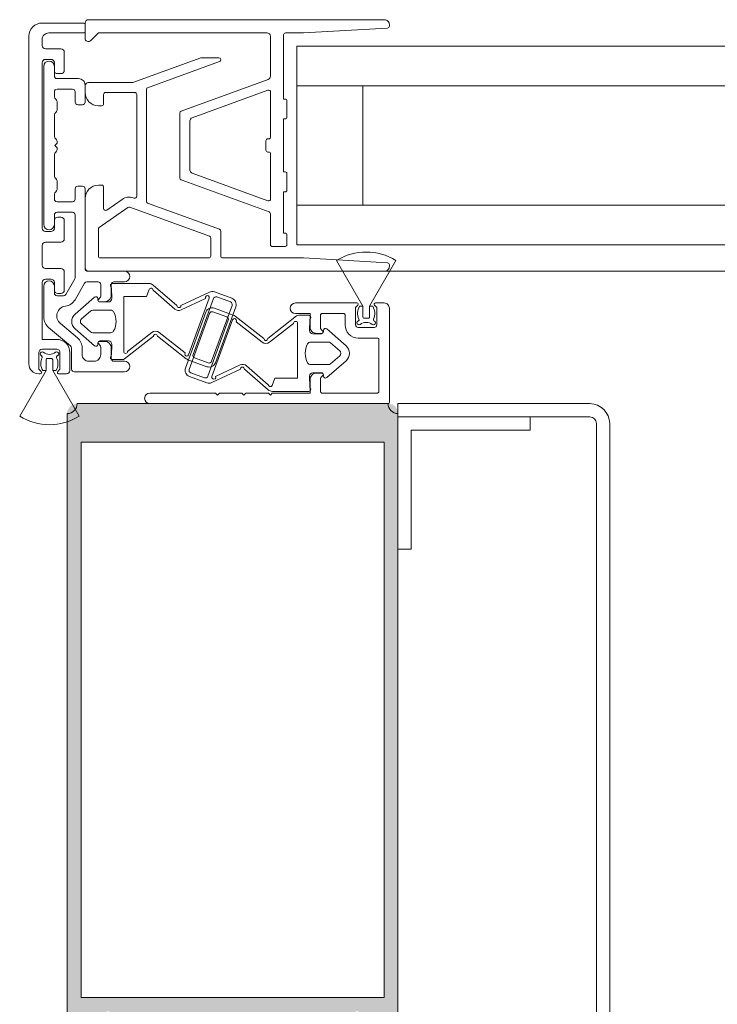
# Model space of a CAD drawing. Header units: metres. Extents: x -3.6 to 84.5, y -11 to 16.8.
# Tile 417 of 656: x 56.739 to 56.844, y -0.12 to 0.029. Entities that reach past the tile are written whole.
import ezdxf

# ---------------------------------------------------------------- set-up
doc = ezdxf.new("R2010")
doc.units = ezdxf.units.M
doc.header["$MEASUREMENT"] = 0
doc.linetypes.add('MITTE', pattern=[0.0508, 0.03175, -0.00635, 0.00635, -0.00635])
doc.layers.add('301 - Elemente.Linie', color=7, linetype='Continuous')
doc.layers.add('302 - Elemente.Schraffur', color=7, linetype='Continuous')

msp = doc.modelspace()

# ---------------------------------------------------------------- hatches: boundary and pattern name
at = {"layer": '302 - Elemente.Schraffur', "linetype": 'Continuous', "lineweight": 5}
h = msp.add_hatch(color=7, dxfattribs=at)
h.paths.add_polyline_path([(56.74599, -0.0305), (56.74599, -0.134), (56.74789, -0.134), (56.74869, -0.1332), (56.74869, -0.1326), (56.74749, -0.1326), (56.74749, -0.1299), (56.75194, -0.1299), (56.75194, -0.12988), (56.75195, -0.12986), (56.75196, -0.12984), (56.75197, -0.12982), (56.75198, -0.1298), (56.752, -0.12979), (56.75201, -0.12977), (56.75203, -0.12976), (56.75205, -0.12974), (56.75206, -0.12973), (56.75208, -0.12972), (56.7521, -0.12971), (56.75212, -0.12971), (56.75215, -0.1297), (56.75217, -0.1297), (56.75219, -0.1297), (56.75221, -0.1297), (56.75223, -0.1297), (56.75225, -0.12971), (56.75227, -0.12971), (56.75229, -0.12972), (56.75231, -0.12973), (56.75233, -0.12974), (56.75235, -0.12976), (56.75237, -0.12977), (56.75238, -0.12979), (56.75239, -0.1298), (56.75241, -0.12982), (56.75242, -0.12984), (56.75243, -0.12986), (56.75243, -0.12988), (56.75244, -0.1299), (56.75689, -0.1299), (56.75689, -0.1326), (56.75569, -0.1326), (56.75569, -0.1332), (56.75659, -0.1341), (56.75789, -0.1341), (56.75791, -0.1341), (56.75794, -0.1341), (56.75796, -0.13409), (56.75799, -0.13409), (56.75801, -0.13408), (56.75803, -0.13408), (56.75806, -0.13407), (56.75808, -0.13406), (56.7581, -0.13405), (56.75812, -0.13404), (56.75815, -0.13403), (56.75817, -0.13402), (56.75819, -0.134), (56.75821, -0.13399), (56.75822, -0.13397), (56.75824, -0.13395), (56.75826, -0.13394), (56.75828, -0.13392), (56.75829, -0.1339), (56.7583, -0.13388), (56.75832, -0.13386), (56.75833, -0.13384), (56.75834, -0.13381), (56.75835, -0.13379), (56.75836, -0.13377), (56.75837, -0.13375), (56.75837, -0.13372), (56.75838, -0.1337), (56.75838, -0.13367), (56.75839, -0.13365), (56.75839, -0.13362), (56.75839, -0.1336), (56.75839, -0.1215), (56.75839, -0.12148), (56.75839, -0.12145), (56.75839, -0.12143), (56.7584, -0.1214), (56.7584, -0.12138), (56.75841, -0.12135), (56.75842, -0.12133), (56.75843, -0.12131), (56.75844, -0.12129), (56.75845, -0.12126), (56.75846, -0.12124), (56.75847, -0.12122), (56.75849, -0.1212), (56.7585, -0.12118), (56.75852, -0.12116), (56.75854, -0.12115), (56.75855, -0.12113), (56.75857, -0.12111), (56.75859, -0.1211), (56.75861, -0.12108), (56.75863, -0.12107), (56.75865, -0.12106), (56.75868, -0.12105), (56.7587, -0.12104), (56.75872, -0.12103), (56.75874, -0.12102), (56.75877, -0.12101), (56.75879, -0.12101), (56.75882, -0.12101), (56.75884, -0.121), (56.75886, -0.121), (56.75889, -0.121), (56.76449, -0.121), (56.76456, -0.121), (56.76464, -0.12101), (56.76471, -0.12102), (56.76478, -0.12103), (56.76485, -0.12104), (56.76492, -0.12106), (56.76499, -0.12109), (56.76506, -0.12111), (56.76513, -0.12114), (56.7652, -0.12118), (56.76526, -0.12121), (56.76532, -0.12125), (56.76538, -0.1213), (56.76544, -0.12134), (56.7655, -0.12139), (56.76555, -0.12144), (56.7656, -0.12149), (56.76565, -0.12155), (56.76569, -0.12161), (56.76574, -0.12167), (56.76578, -0.12173), (56.76581, -0.12179), (56.76584, -0.12186), (56.76587, -0.12193), (56.7659, -0.12199), (56.76592, -0.12206), (56.76594, -0.12214), (56.76596, -0.12221), (56.76597, -0.12228), (56.76598, -0.12235), (56.76599, -0.12243), (56.76599, -0.1225), (56.76599, -0.1495), (56.76599, -0.14952), (56.76599, -0.14955), (56.76599, -0.14957), (56.766, -0.1496), (56.766, -0.14962), (56.76601, -0.14965), (56.76602, -0.14967), (56.76603, -0.14969), (56.76604, -0.14971), (56.76605, -0.14974), (56.76606, -0.14976), (56.76607, -0.14978), (56.76609, -0.1498), (56.7661, -0.14982), (56.76612, -0.14984), (56.76614, -0.14985), (56.76615, -0.14987), (56.76617, -0.14989), (56.76619, -0.1499), (56.76621, -0.14992), (56.76623, -0.14993), (56.76625, -0.14994), (56.76628, -0.14995), (56.7663, -0.14996), (56.76632, -0.14997), (56.76634, -0.14998), (56.76637, -0.14998), (56.76639, -0.14999), (56.76642, -0.14999), (56.76644, -0.15), (56.76646, -0.15), (56.76649, -0.15), (56.76749, -0.15), (56.76754, -0.15), (56.76759, -0.15), (56.76764, -0.14999), (56.76768, -0.14998), (56.76773, -0.14997), (56.76778, -0.14996), (56.76783, -0.14994), (56.76787, -0.14992), (56.76792, -0.1499), (56.76796, -0.14988), (56.768, -0.14986), (56.76804, -0.14983), (56.76808, -0.1498), (56.76812, -0.14977), (56.76816, -0.14974), (56.7682, -0.14971), (56.76823, -0.14967), (56.76826, -0.14963), (56.76829, -0.1496), (56.76832, -0.14956), (56.76835, -0.14951), (56.76837, -0.14947), (56.76839, -0.14943), (56.76841, -0.14938), (56.76843, -0.14934), (56.76845, -0.14929), (56.76846, -0.14924), (56.76847, -0.1492), (56.76848, -0.14915), (56.76848, -0.1491), (56.76849, -0.14905), (56.76849, -0.149), (56.76849, -0.1481), (56.76899, -0.14781), (56.76899, -0.14659), (56.76849, -0.1463), (56.76899, -0.14601), (56.76899, -0.14479), (56.76849, -0.1445), (56.76899, -0.14421), (56.76899, -0.14299), (56.76849, -0.1427), (56.76899, -0.14241), (56.76899, -0.14119), (56.76849, -0.1409), (56.76899, -0.14061), (56.76899, -0.13939), (56.76849, -0.1391), (56.76899, -0.13881), (56.76899, -0.13759), (56.76849, -0.1373), (56.76899, -0.13701), (56.76899, -0.13579), (56.76849, -0.1355), (56.76899, -0.13521), (56.76899, -0.13416), (56.77012, -0.1322), (56.77016, -0.13214), (56.7702, -0.13209), (56.77024, -0.13204), (56.77028, -0.13199), (56.77033, -0.13195), (56.77038, -0.13191), (56.77043, -0.13187), (56.77049, -0.13183), (56.77055, -0.1318), (56.77061, -0.13178), (56.77067, -0.13175), (56.77073, -0.13173), (56.77079, -0.13172), (56.77086, -0.13171), (56.77092, -0.1317), (56.77099, -0.1317), (56.77105, -0.1317), (56.77112, -0.13171), (56.77118, -0.13172), (56.77125, -0.13173), (56.77131, -0.13175), (56.77137, -0.13178), (56.77143, -0.1318), (56.77149, -0.13183), (56.77154, -0.13187), (56.7716, -0.13191), (56.77165, -0.13195), (56.7717, -0.13199), (56.77174, -0.13204), (56.77178, -0.13209), (56.77182, -0.13214), (56.77186, -0.1322), (56.77299, -0.13416), (56.77299, -0.13611), (56.77349, -0.1364), (56.77299, -0.13669), (56.77299, -0.13791), (56.77349, -0.1382), (56.77299, -0.13849), (56.77299, -0.13971), (56.77349, -0.14), (56.77299, -0.14029), (56.77299, -0.14151), (56.77349, -0.1418), (56.77299, -0.14209), (56.77299, -0.14331), (56.77349, -0.1436), (56.77299, -0.14389), (56.77299, -0.14511), (56.77349, -0.1454), (56.77299, -0.14569), (56.77299, -0.14691), (56.77349, -0.1472), (56.77299, -0.14749), (56.77299, -0.14871), (56.77349, -0.149), (56.77349, -0.14905), (56.77349, -0.1491), (56.7735, -0.14915), (56.77351, -0.1492), (56.77352, -0.14924), (56.77353, -0.14929), (56.77355, -0.14934), (56.77357, -0.14938), (56.77359, -0.14943), (56.77361, -0.14947), (56.77363, -0.14951), (56.77366, -0.14956), (56.77369, -0.1496), (56.77372, -0.14963), (56.77375, -0.14967), (56.77378, -0.14971), (56.77382, -0.14974), (56.77385, -0.14977), (56.77389, -0.1498), (56.77393, -0.14983), (56.77397, -0.14986), (56.77402, -0.14988), (56.77406, -0.1499), (56.77411, -0.14992), (56.77415, -0.14994), (56.7742, -0.14996), (56.77425, -0.14997), (56.77429, -0.14998), (56.77434, -0.14999), (56.77439, -0.15), (56.77444, -0.15), (56.77449, -0.15), (56.77549, -0.15), (56.77551, -0.15), (56.77554, -0.15), (56.77556, -0.14999), (56.77559, -0.14999), (56.77561, -0.14998), (56.77563, -0.14998), (56.77566, -0.14997), (56.77568, -0.14996), (56.7757, -0.14995), (56.77572, -0.14994), (56.77575, -0.14993), (56.77577, -0.14992), (56.77579, -0.1499), (56.77581, -0.14989), (56.77582, -0.14987), (56.77584, -0.14985), (56.77586, -0.14984), (56.77588, -0.14982), (56.77589, -0.1498), (56.7759, -0.14978), (56.77592, -0.14976), (56.77593, -0.14974), (56.77594, -0.14971), (56.77595, -0.14969), (56.77596, -0.14967), (56.77597, -0.14965), (56.77597, -0.14962), (56.77598, -0.1496), (56.77598, -0.14957), (56.77599, -0.14955), (56.77599, -0.14952), (56.77599, -0.1495), (56.77599, -0.1225), (56.77599, -0.12243), (56.776, -0.12235), (56.77601, -0.12228), (56.77602, -0.12221), (56.77603, -0.12214), (56.77605, -0.12206), (56.77608, -0.12199), (56.7761, -0.12193), (56.77613, -0.12186), (56.77617, -0.12179), (56.7762, -0.12173), (56.77624, -0.12167), (56.77628, -0.12161), (56.77633, -0.12155), (56.77638, -0.12149), (56.77643, -0.12144), (56.77648, -0.12139), (56.77654, -0.12134), (56.7766, -0.1213), (56.77666, -0.12125), (56.77672, -0.12121), (56.77678, -0.12118), (56.77685, -0.12114), (56.77691, -0.12111), (56.77698, -0.12109), (56.77705, -0.12106), (56.77712, -0.12104), (56.7772, -0.12103), (56.77727, -0.12102), (56.77734, -0.12101), (56.77742, -0.121), (56.77749, -0.121), (56.78309, -0.121), (56.78311, -0.121), (56.78314, -0.121), (56.78316, -0.12101), (56.78319, -0.12101), (56.78321, -0.12101), (56.78323, -0.12102), (56.78326, -0.12103), (56.78328, -0.12104), (56.7833, -0.12105), (56.78332, -0.12106), (56.78335, -0.12107), (56.78337, -0.12108), (56.78339, -0.1211), (56.78341, -0.12111), (56.78342, -0.12113), (56.78344, -0.12115), (56.78346, -0.12116), (56.78348, -0.12118), (56.78349, -0.1212), (56.7835, -0.12122), (56.78352, -0.12124), (56.78353, -0.12126), (56.78354, -0.12129), (56.78355, -0.12131), (56.78356, -0.12133), (56.78357, -0.12135), (56.78357, -0.12138), (56.78358, -0.1214), (56.78358, -0.12143), (56.78359, -0.12145), (56.78359, -0.12148), (56.78359, -0.1215), (56.78359, -0.1336), (56.78359, -0.13362), (56.78359, -0.13365), (56.78359, -0.13367), (56.7836, -0.1337), (56.7836, -0.13372), (56.78361, -0.13375), (56.78362, -0.13377), (56.78363, -0.13379), (56.78364, -0.13381), (56.78365, -0.13384), (56.78366, -0.13386), (56.78367, -0.13388), (56.78369, -0.1339), (56.7837, -0.13392), (56.78372, -0.13394), (56.78374, -0.13395), (56.78375, -0.13397), (56.78377, -0.13399), (56.78379, -0.134), (56.78381, -0.13402), (56.78383, -0.13403), (56.78385, -0.13404), (56.78388, -0.13405), (56.7839, -0.13406), (56.78392, -0.13407), (56.78394, -0.13408), (56.78397, -0.13408), (56.78399, -0.13409), (56.78402, -0.13409), (56.78404, -0.1341), (56.78406, -0.1341), (56.78409, -0.1341), (56.78539, -0.1341), (56.78629, -0.1332), (56.78629, -0.1326), (56.78509, -0.1326), (56.78509, -0.1299), (56.78954, -0.1299), (56.78954, -0.12988), (56.78955, -0.12986), (56.78956, -0.12984), (56.78957, -0.12982), (56.78958, -0.1298), (56.7896, -0.12979), (56.78961, -0.12977), (56.78963, -0.12976), (56.78965, -0.12974), (56.78966, -0.12973), (56.78968, -0.12972), (56.7897, -0.12971), (56.78972, -0.12971), (56.78975, -0.1297), (56.78977, -0.1297), (56.78979, -0.1297), (56.78981, -0.1297), (56.78983, -0.1297), (56.78985, -0.12971), (56.78987, -0.12971), (56.78989, -0.12972), (56.78991, -0.12973), (56.78993, -0.12974), (56.78995, -0.12976), (56.78997, -0.12977), (56.78998, -0.12979), (56.78999, -0.1298), (56.79001, -0.12982), (56.79002, -0.12984), (56.79003, -0.12986), (56.79003, -0.12988), (56.79004, -0.1299), (56.79449, -0.1299), (56.79449, -0.1326), (56.79329, -0.1326), (56.79329, -0.1332), (56.79409, -0.134), (56.79599, -0.134), (56.79599, -0.0305), (56.79599, -0.03043), (56.79598, -0.03035), (56.79597, -0.03028), (56.79596, -0.03021), (56.79594, -0.03014), (56.79592, -0.03006), (56.7959, -0.02999), (56.79587, -0.02993), (56.79584, -0.02986), (56.79581, -0.02979), (56.79578, -0.02973), (56.79574, -0.02967), (56.79569, -0.02961), (56.79565, -0.02955), (56.7956, -0.02949), (56.79555, -0.02944), (56.7955, -0.02939), (56.79544, -0.02934), (56.79538, -0.0293), (56.79532, -0.02925), (56.79526, -0.02921), (56.7952, -0.02918), (56.79513, -0.02914), (56.79506, -0.02911), (56.79499, -0.02909), (56.79492, -0.02906), (56.79485, -0.02904), (56.79478, -0.02903), (56.79471, -0.02902), (56.79464, -0.02901), (56.79456, -0.029), (56.79449, -0.029), (56.74749, -0.029), (56.74742, -0.029), (56.74734, -0.02901), (56.74727, -0.02902), (56.7472, -0.02903), (56.74712, -0.02904), (56.74705, -0.02906), (56.74698, -0.02909), (56.74691, -0.02911), (56.74685, -0.02914), (56.74678, -0.02918), (56.74672, -0.02921), (56.74666, -0.02925), (56.7466, -0.0293), (56.74654, -0.02934), (56.74648, -0.02939), (56.74643, -0.02944), (56.74638, -0.02949), (56.74633, -0.02955), (56.74628, -0.02961), (56.74624, -0.02967), (56.7462, -0.02973), (56.74617, -0.02979), (56.74613, -0.02986), (56.7461, -0.02993), (56.74608, -0.02999), (56.74605, -0.03006), (56.74603, -0.03014), (56.74602, -0.03021), (56.74601, -0.03028), (56.746, -0.03035), (56.74599, -0.03043)])
h.paths.add_polyline_path([(56.74749, -0.121), (56.75194, -0.121), (56.75195, -0.12096), (56.75197, -0.12092), (56.752, -0.12089), (56.75203, -0.12086), (56.75206, -0.12083), (56.7521, -0.12081), (56.75215, -0.1208), (56.75219, -0.1208), (56.75223, -0.1208), (56.75227, -0.12081), (56.75231, -0.12083), (56.75235, -0.12086), (56.75238, -0.12089), (56.75241, -0.12092), (56.75243, -0.12096), (56.75244, -0.121), (56.75689, -0.121), (56.75689, -0.1267), (56.75569, -0.1267), (56.75569, -0.1273), (56.75634, -0.12795), (56.75639, -0.12801), (56.75643, -0.12808), (56.75646, -0.12816), (56.75648, -0.12824), (56.75648, -0.12832), (56.75647, -0.1284), (56.75645, -0.12848), (56.75641, -0.12856), (56.75636, -0.12862), (56.75631, -0.12868), (56.75624, -0.12873), (56.75616, -0.12877), (56.75608, -0.12879), (56.756, -0.1288), (56.75592, -0.1288), (56.75584, -0.12878), (56.75576, -0.12875), (56.75569, -0.12871), (56.75563, -0.12865), (56.75457, -0.12759), (56.75445, -0.12749), (56.75431, -0.12741), (56.75417, -0.12735), (56.75402, -0.12731), (56.75386, -0.1273), (56.75052, -0.1273), (56.75036, -0.12731), (56.75021, -0.12735), (56.75006, -0.12741), (56.74993, -0.12749), (56.74981, -0.12759), (56.74875, -0.12865), (56.74869, -0.12871), (56.74862, -0.12875), (56.74854, -0.12878), (56.74846, -0.1288), (56.74838, -0.1288), (56.74829, -0.12879), (56.74821, -0.12877), (56.74814, -0.12873), (56.74807, -0.12868), (56.74801, -0.12862), (56.74797, -0.12856), (56.74793, -0.12848), (56.74791, -0.1284), (56.7479, -0.12832), (56.7479, -0.12824), (56.74792, -0.12816), (56.74795, -0.12808), (56.74799, -0.12801), (56.74804, -0.12795), (56.74869, -0.1273), (56.74869, -0.1267), (56.74749, -0.1267)], flags=0)
h.paths.add_polyline_path([(56.79389, -0.1187), (56.74809, -0.1187), (56.74809, -0.0348), (56.79389, -0.0348)], flags=0)
h.paths.add_polyline_path([(56.76779, -0.1289), (56.76779, -0.1215), (56.7678, -0.12142), (56.76781, -0.12135), (56.76784, -0.12127), (56.76788, -0.12121), (56.76794, -0.12115), (56.768, -0.1211), (56.76806, -0.12105), (56.76813, -0.12102), (56.76821, -0.12101), (56.76829, -0.121), (56.77369, -0.121), (56.77377, -0.12101), (56.77384, -0.12102), (56.77392, -0.12105), (56.77398, -0.1211), (56.77404, -0.12115), (56.77409, -0.12121), (56.77413, -0.12127), (56.77416, -0.12135), (56.77418, -0.12142), (56.77419, -0.1215), (56.77419, -0.1289), (56.77418, -0.12898), (56.77416, -0.12905), (56.77413, -0.12913), (56.77409, -0.12919), (56.77404, -0.12925), (56.77398, -0.1293), (56.77392, -0.12935), (56.77384, -0.12938), (56.77377, -0.12939), (56.77369, -0.1294), (56.76829, -0.1294), (56.76821, -0.12939), (56.76813, -0.12938), (56.76806, -0.12935), (56.768, -0.1293), (56.76794, -0.12925), (56.76788, -0.12919), (56.76784, -0.12913), (56.76781, -0.12905), (56.7678, -0.12898)], flags=0)
h.paths.add_polyline_path([(56.78509, -0.1267), (56.78509, -0.121), (56.78954, -0.121), (56.78955, -0.12096), (56.78957, -0.12092), (56.7896, -0.12089), (56.78963, -0.12086), (56.78966, -0.12083), (56.7897, -0.12081), (56.78975, -0.1208), (56.78979, -0.1208), (56.78983, -0.1208), (56.78987, -0.12081), (56.78991, -0.12083), (56.78995, -0.12086), (56.78998, -0.12089), (56.79001, -0.12092), (56.79003, -0.12096), (56.79004, -0.121), (56.79449, -0.121), (56.79449, -0.1267), (56.79329, -0.1267), (56.79329, -0.1273), (56.79394, -0.12795), (56.79399, -0.12801), (56.79403, -0.12808), (56.79406, -0.12816), (56.79408, -0.12824), (56.79408, -0.12832), (56.79407, -0.1284), (56.79405, -0.12848), (56.79401, -0.12856), (56.79396, -0.12862), (56.79391, -0.12868), (56.79384, -0.12873), (56.79376, -0.12877), (56.79368, -0.12879), (56.7936, -0.1288), (56.79352, -0.1288), (56.79344, -0.12878), (56.79336, -0.12875), (56.79329, -0.12871), (56.79323, -0.12865), (56.79217, -0.12759), (56.79205, -0.12749), (56.79191, -0.12741), (56.79177, -0.12735), (56.79162, -0.12731), (56.79146, -0.1273), (56.78812, -0.1273), (56.78796, -0.12731), (56.78781, -0.12735), (56.78766, -0.12741), (56.78753, -0.12749), (56.78741, -0.12759), (56.78635, -0.12865), (56.78629, -0.12871), (56.78622, -0.12875), (56.78614, -0.12878), (56.78606, -0.1288), (56.78598, -0.1288), (56.78589, -0.12879), (56.78581, -0.12877), (56.78574, -0.12873), (56.78567, -0.12868), (56.78561, -0.12862), (56.78557, -0.12856), (56.78553, -0.12848), (56.78551, -0.1284), (56.7855, -0.12832), (56.7855, -0.12824), (56.78552, -0.12816), (56.78555, -0.12808), (56.78559, -0.12801), (56.78564, -0.12795), (56.78629, -0.1273), (56.78629, -0.1267)], flags=0)

# ---------------------------------------------------------------- linework, layer by layer
at = {"layer": '301 - Elemente.Linie', "color": 7, "linetype": 'MITTE', "lineweight": 5}
msp.add_line((56.78069, -0.005), (56.78069, 0.02162), dxfattribs=at)
at = {"layer": '301 - Elemente.Linie', "color": 7, "linetype": 'Continuous', "lineweight": 5}
for p, q in [((56.79394, -0.009), (57.834, -0.009)), ((56.79599, -0.031), (56.79599, -0.029)), ((56.79599, -0.029), (56.82499, -0.029)), ((56.82499, -0.031), (56.79599, -0.031)), ((56.79599, -0.051), (56.79599, -0.031)), ((56.79599, -0.031), (56.81599, -0.031)), ((56.81599, -0.031), (56.81599, -0.033)), ((56.81599, -0.033), (56.81599, -0.031)), ((56.81599, -0.031), (56.82499, -0.031)), ((56.82599, -0.178), (56.82599, -0.032)), ((56.82599, -0.032), (56.82599, -0.178)), ((56.82799, -0.032), (56.82799, -0.178)), ((56.81599, -0.033), (56.79799, -0.033)), ((56.79799, -0.033), (56.79799, -0.051)), ((56.79799, -0.051), (56.79799, -0.033)), ((56.79799, -0.033), (56.81599, -0.033)), ((56.79799, -0.051), (56.79599, -0.051)), ((56.79599, -0.179), (56.79599, -0.051)), ((56.79599, -0.051), (56.79799, -0.051))]:
    msp.add_line(p, q, dxfattribs=at)
for points in [[(56.74019, 0.0265), (56.74019, -0.023, 0.414214), (56.74169, -0.0245), (56.74189, -0.0245, 0.668179), (56.74203, -0.02416), (56.74169, -0.02382), (56.74169, -0.0213, -0.414214), (56.74219, -0.0208), (56.74439, -0.0208, -0.414214), (56.74489, -0.0213), (56.74489, -0.02382), (56.74455, -0.02416, 0.668213), (56.74469, -0.0245), (56.74589, -0.0245, 0.414214), (56.74639, -0.024), (56.74639, -0.0213, 0.414214), (56.74439, -0.0193), (56.74219, -0.0193), (56.74219, -0.0107, -0.414214), (56.74269, -0.0102), (56.74354, -0.0102, -0.414214), (56.74404, -0.0107), (56.74404, -0.01185, 0.414214), (56.74454, -0.01235), (56.74504, -0.01235, 0.414214), (56.74554, -0.01185), (56.74554, -0.0091, 0.414214), (56.74504, -0.0086), (56.74269, -0.0086, -0.414214), (56.74219, -0.0081), (56.74219, -0.0051, -0.414214), (56.74269, -0.0046), (56.74504, -0.0046, 0.414214), (56.74554, -0.0041), (56.74554, -0.00135, 0.414214), (56.74504, -0.00085), (56.74454, -0.00085, 0.414214), (56.74404, -0.00135), (56.74404, -0.0025, -0.414214), (56.74354, -0.003), (56.74269, -0.003, -0.414214), (56.74219, -0.0025), (56.74219, 0.0225, -0.414214), (56.74269, 0.023), (56.74354, 0.023, -0.414214), (56.74404, 0.0225), (56.74404, 0.02135, 0.414214), (56.74454, 0.02085), (56.74504, 0.02085, 0.414214), (56.74554, 0.02135), (56.74554, 0.0241, 0.414214), (56.74504, 0.0246), (56.74269, 0.0246, -0.414214), (56.74219, 0.0251), (56.74219, 0.026, -0.414214), (56.74319, 0.027), (56.74849, 0.027, 0.414214), (56.74869, 0.0272), (56.74869, 0.0283, 0.414214), (56.74849, 0.0285), (56.74219, 0.0285, 0.414214)], [(56.74919, 0.029), (56.79394, 0.029, -0.414214), (56.79469, 0.02825), (56.79469, 0.02803, -0.397434), (56.79441, 0.02773), (56.78169, 0.027), (56.77899, 0.027, 0.414214), (56.77869, 0.0267), (56.77869, 0.017), (56.77894, 0.017, -0.414214), (56.77919, 0.01675), (56.77919, 0.01425, -0.414214), (56.77894, 0.014), (56.77869, 0.014), (56.77869, 0.006), (56.77894, 0.006, -0.414214), (56.77919, 0.00575), (56.77919, 0.00325, -0.414214), (56.77894, 0.003), (56.77869, 0.003), (56.77869, -0.00325), (56.77894, -0.00325, -0.414214), (56.77919, -0.0035), (56.77919, -0.005, -0.414214), (56.77894, -0.00525), (56.77694, -0.00525, -0.414214), (56.77669, -0.005), (56.77669, -0.00031, 0.315299), (56.77649, -0.00003), (56.76319, 0.00481, -0.315299), (56.76299, 0.0051), (56.76299, 0.0149, -0.315299), (56.76319, 0.01519), (56.77636, 0.01998, 0.315299), (56.77669, 0.02045), (56.77669, 0.0265, 0.414214), (56.77619, 0.027), (56.75069, 0.027), (56.74954, 0.02585, -0.668179), (56.74869, 0.02621), (56.74869, 0.0285, -0.414214)], [(56.74404, 0.00265), (56.74404, 0.0019, 0.414214), (56.74444, 0.0015), (56.74679, 0.0015, 0.414214), (56.74719, 0.0019), (56.74719, 0.00345, -0.414214), (56.74759, 0.00385), (56.74829, 0.00385, -0.414214), (56.74869, 0.00345), (56.74869, -0.0086, 0.414214), (56.74909, -0.009), (56.75464, -0.009, -1), (56.75464, -0.0106), (56.75304, -0.0106, 0.414214), (56.75264, -0.011), (56.75264, -0.0126, -0.414214), (56.75164, -0.0136), (56.75084, -0.0136, -0.668179), (56.7507, -0.01326), (56.75092, -0.01303, 0.198912), (56.75104, -0.01275), (56.75104, -0.011, 0.414214), (56.75064, -0.0106), (56.74896, -0.0106, 0.267949), (56.74861, -0.0108), (56.74717, -0.0133, -0.231363), (56.74571, -0.01428, 0.650076), (56.74495, -0.01691), (56.74752, -0.01907, -0.221695), (56.74824, -0.0206), (56.74824, -0.0216, 0.414214), (56.74924, -0.0226), (56.75004, -0.0226, 0.414214), (56.75104, -0.0216), (56.75104, -0.02045, 0.198912), (56.75092, -0.02017), (56.7507, -0.01994, -0.668179), (56.75084, -0.0196), (56.75164, -0.0196, -0.414214), (56.75264, -0.0206), (56.75264, -0.0222, 0.414214), (56.75304, -0.0226), (56.75464, -0.0226, -1), (56.75464, -0.0242), (56.74704, -0.0242, -0.414214), (56.74664, -0.0238), (56.74664, -0.0206, 0.221695), (56.7465, -0.02029), (56.74315, -0.01749, -0.221695), (56.74244, -0.01596), (56.74244, -0.01125, -1), (56.74404, -0.01125), (56.74404, -0.0123, 0.414214), (56.74444, -0.0127), (56.74544, -0.0127, 0.267949), (56.74579, -0.0125), (56.74714, -0.01016, 0.131652), (56.74719, -0.00996), (56.74719, -0.0005, 0.414214), (56.74679, -0.0001), (56.74444, -0.0001, 0.414214), (56.74404, -0.0005), (56.74404, -0.00195, -1), (56.74244, -0.00195), (56.74244, 0.02195, -1), (56.74404, 0.02195), (56.74404, 0.0205, 0.414214), (56.74444, 0.0201), (56.74769, 0.0201, -0.414214), (56.74869, 0.0191), (56.74869, 0.01655, -0.414214), (56.74829, 0.01615), (56.74759, 0.01615, -0.414214), (56.74719, 0.01655), (56.74719, 0.0181, 0.414214), (56.74679, 0.0185), (56.74444, 0.0185, 0.414214), (56.74404, 0.0181), (56.74404, 0.01735, 0.267949), (56.74424, 0.017, -0.267949), (56.74444, 0.01665), (56.74444, 0.01535, -0.267949), (56.74424, 0.015, 0.267949), (56.74404, 0.01465), (56.74404, 0.01135, 0.267949), (56.74424, 0.011, -0.267949), (56.74444, 0.01065), (56.74444, 0.01035), (56.74409, 0.01), (56.74444, 0.00965), (56.74444, 0.00935, -0.267949), (56.74424, 0.009, 0.267949), (56.74404, 0.00865), (56.74404, 0.00535, 0.267949), (56.74424, 0.005, -0.267949), (56.74444, 0.00465), (56.74444, 0.00335, -0.267949), (56.74424, 0.003, 0.267949)], [(56.79469, -0.00803, 0.397434), (56.79441, -0.00773), (56.78169, -0.007), (56.76949, -0.007, -0.414214), (56.76919, -0.0067), (56.76919, -0.00295, 0.315299), (56.76899, -0.00267), (56.75814, 0.00128, -0.315299), (56.75799, 0.0015), (56.75799, 0.0185, -0.315301), (56.75814, 0.01872), (56.76899, 0.02267, 0.8391), (56.76889, 0.02325), (56.76626, 0.02325, 0.087489), (56.76616, 0.02323), (56.7559, 0.0195), (56.74919, 0.0195, 0.414214), (56.74869, 0.019), (56.74869, 0.018, 0.414214), (56.75069, 0.016), (56.75119, 0.016, 0.414214), (56.75149, 0.0163), (56.75149, 0.0177, -0.414214), (56.75179, 0.018), (56.75619, 0.018, -0.414214), (56.75649, 0.0177), (56.75649, 0.00231, -0.520567), (56.75609, 0.00203), (56.75595, 0.00208, 0.244698), (56.7543, 0.00186), (56.75196, 0.00022, -0.606688), (56.75149, 0.00047), (56.75149, 0.0037, 0.414214), (56.75119, 0.004), (56.75069, 0.004, 0.414214), (56.74869, 0.002), (56.74869, -0.0085, 0.414214), (56.74919, -0.009), (56.79394, -0.009, 0.414214), (56.79469, -0.00825)], [(56.77673, 0.01808, 0.520567), (56.77633, 0.01836), (56.76486, 0.01418, 0.315299), (56.76453, 0.01371), (56.76453, 0.00629, 0.315299), (56.76486, 0.00582), (56.77633, 0.00164, 0.520567), (56.77673, 0.00192), (56.77673, 0.0087, 0.414214), (56.77643, 0.009), (56.77633, 0.009, -0.414214), (56.77603, 0.0093), (56.77603, 0.0107, -0.414214), (56.77633, 0.011), (56.77643, 0.011, 0.414214), (56.77673, 0.0113)], [(56.76739, -0.007, 0.414214), (56.76769, -0.0067), (56.76769, -0.004, 0.315299), (56.76749, -0.00372), (56.75544, 0.00067, 0.244698), (56.75516, 0.00063), (56.75082, -0.00241, 0.244698), (56.75069, -0.00266), (56.75069, -0.0067, 0.414214), (56.75099, -0.007)], [(56.79069, -0.0143), (56.79069, -0.0159, 0.414214), (56.79089, -0.0161), (56.79149, -0.0161, 0.414214), (56.79169, -0.0159), (56.79169, -0.0143), (56.79568, -0.00738, 0.285877), (56.7867, -0.00738)], [(56.76397, -0.02222), (56.75962, -0.01883, 1), (56.75902, -0.01883), (56.75466, -0.02224, -0.167343), (56.75435, -0.02234), (56.75282, -0.02234, -0.645738), (56.75259, -0.02184, 0.17654), (56.75267, -0.02165), (56.75271, -0.02005, 0.421183), (56.75221, -0.01954), (56.75092, -0.01954, 0.414214), (56.75062, -0.01984), (56.75062, -0.02004, -0.643222), (56.75012, -0.02027), (56.74718, -0.01771, -0.455726), (56.74718, -0.01548), (56.75012, -0.01292, -0.643222), (56.75062, -0.01314), (56.75062, -0.01334, 0.414214), (56.75092, -0.01364), (56.75221, -0.01364, 0.421183), (56.75271, -0.01313), (56.75267, -0.01153, 0.17654), (56.75259, -0.01134, -0.645738), (56.75282, -0.01084), (56.75833, -0.01084, -0.180829), (56.75899, -0.01109), (56.76257, -0.0142, 1), (56.76317, -0.0142), (56.76748, -0.01216, -0.200471), (56.76825, -0.01213), (56.77086, -0.01308, -0.414214), (56.77146, -0.01436), (56.76838, -0.02282, -0.414214), (56.7671, -0.02342), (56.76424, -0.02238, -0.078702)], [(56.75512, -0.02111), (56.75877, -0.01826, -0.344328), (56.75987, -0.01826), (56.76382, -0.02135, 1.17085), (56.76434, -0.02164), (56.76746, -0.01307, 1.501472), (56.76691, -0.0131), (56.76322, -0.01484, -0.297844), (56.76224, -0.01471), (56.75896, -0.01186, 0.8391), (56.75837, -0.01175), (56.75798, -0.01284), (56.75452, -0.01284), (56.75452, -0.02111, 1)], [(56.76782, -0.02261), (56.7709, -0.01416, 0.414214), (56.77066, -0.01364), (56.76859, -0.01289, 0.414214), (56.76808, -0.01313), (56.765, -0.02159, 0.414214), (56.76524, -0.0221), (56.7673, -0.02285, 0.414214)], [(56.79389, -0.0138, -0.414214), (56.79469, -0.0146), (56.79469, -0.0288, -0.414214), (56.79449, -0.029), (56.75849, -0.029, -1), (56.75849, -0.0274), (56.76839, -0.0274), (56.76869, -0.0277), (56.76899, -0.0274), (56.77239, -0.0274), (56.77269, -0.0277), (56.77299, -0.0274), (56.77639, -0.0274), (56.77669, -0.0277), (56.77699, -0.0274), (56.78269, -0.0274), (56.78269, -0.0254, -0.414214), (56.78369, -0.0244), (56.78449, -0.0244, -0.668179), (56.78463, -0.02474), (56.78435, -0.02502, 0.198912), (56.78429, -0.02517), (56.78429, -0.0272, 0.414214), (56.78449, -0.0274), (56.79289, -0.0274, 0.414214), (56.79309, -0.0272), (56.79309, -0.0193, 0.414214), (56.79289, -0.0191), (56.78999, -0.0191, -0.414214), (56.78799, -0.0171), (56.78799, -0.0156, 0.414214), (56.78779, -0.0154), (56.78449, -0.0154, 0.414214), (56.78429, -0.0156), (56.78429, -0.01763, 0.198912), (56.78435, -0.01778), (56.78463, -0.01806, -0.668179), (56.78449, -0.0184), (56.78369, -0.0184, -0.414214), (56.78269, -0.0174), (56.78269, -0.0154), (56.78049, -0.0154, -1), (56.78049, -0.0138), (56.78979, -0.0138, -0.668179), (56.78993, -0.01414), (56.78959, -0.01448), (56.78959, -0.0171, 0.414214), (56.78999, -0.0175), (56.79239, -0.0175, 0.414214), (56.79279, -0.0171), (56.79279, -0.01448), (56.79245, -0.01414, -0.668179), (56.79259, -0.0138)], [(56.77136, -0.01577), (56.77571, -0.01917, 1), (56.77631, -0.01917), (56.78067, -0.01576, -0.167343), (56.78098, -0.01565), (56.78251, -0.01565, -0.645738), (56.78273, -0.01615, 0.17654), (56.78266, -0.01634), (56.78262, -0.01794, 0.421183), (56.78312, -0.01845), (56.78441, -0.01845, 0.414214), (56.78471, -0.01815), (56.78471, -0.01795, -0.643222), (56.78521, -0.01772), (56.78815, -0.02028, -0.455726), (56.78815, -0.02252), (56.78521, -0.02508, -0.643222), (56.78471, -0.02485), (56.78471, -0.02465, 0.414214), (56.78441, -0.02435), (56.78312, -0.02435, 0.421183), (56.78262, -0.02486), (56.78266, -0.02646, 0.17654), (56.78273, -0.02665, -0.645738), (56.78251, -0.02715), (56.777, -0.02715, -0.180829), (56.77634, -0.0269), (56.77276, -0.02379, 1), (56.77216, -0.02379), (56.76785, -0.02583, -0.200471), (56.76708, -0.02586), (56.76447, -0.02491, -0.414214), (56.76387, -0.02363), (56.76695, -0.01517, -0.414214), (56.76823, -0.01458), (56.77109, -0.01562, -0.078702)], [(56.74952, -0.01501), (56.74814, -0.01621, 0.455726), (56.74814, -0.01697), (56.74952, -0.01817, 0.180829), (56.74985, -0.01829), (56.75256, -0.01829, 0.274107), (56.753, -0.01803, 0.255691), (56.753, -0.01515, 0.274107), (56.75256, -0.01489), (56.74985, -0.01489, 0.180829)], [(56.76751, -0.01538), (56.76443, -0.02384, 0.414214), (56.76467, -0.02435), (56.76674, -0.0251, 0.414214), (56.76725, -0.02486), (56.77033, -0.01641, 0.414214), (56.77009, -0.01589), (56.76802, -0.01514, 0.414214)], [(56.78021, -0.01688), (56.77656, -0.01973, -0.344328), (56.77545, -0.01973), (56.7715, -0.01664, 1.17085), (56.77099, -0.01636), (56.76787, -0.02492, 1.501472), (56.76842, -0.02489), (56.77211, -0.02315, -0.297844), (56.77309, -0.02328), (56.77637, -0.02614, 0.8391), (56.77695, -0.02624), (56.77735, -0.02515), (56.78081, -0.02515), (56.78081, -0.01688, 1)], [(56.78581, -0.02298), (56.78719, -0.02178, 0.455726), (56.78719, -0.02102), (56.78581, -0.01982, 0.180829), (56.78548, -0.0197), (56.78277, -0.0197, 0.274107), (56.78233, -0.01996, 0.255691), (56.78233, -0.02284, 0.274107), (56.78277, -0.0231), (56.78548, -0.0231, 0.180829)], [(56.74379, -0.02399), (56.74379, -0.02239, 0.414214), (56.74359, -0.02219), (56.74299, -0.02219, 0.414214), (56.74279, -0.02239), (56.74279, -0.02399), (56.7388, -0.03091, 0.285877), (56.74778, -0.03091)]]:
    msp.add_lwpolyline(points, format="xyb", close=True, dxfattribs=at)
for points in [[(57.834, 0.019), (56.78069, 0.019), (56.78069, 0.025), (57.834, 0.025)], [(57.834, -0.005), (56.78069, -0.005), (56.78069, 0.001), (57.834, 0.001)], [(56.79599, -0.051), (56.79599, -0.179)]]:
    msp.add_lwpolyline(points, dxfattribs=at)
for points in [[(56.78069, 0.001), (56.79069, 0.001), (56.79069, 0.019), (56.78069, 0.019)], [(56.79389, -0.0348), (56.74809, -0.0348), (56.74809, -0.1187), (56.79389, -0.1187)]]:
    msp.add_lwpolyline(points, close=True, dxfattribs=at)
for points in [[(56.79069, -0.0143), (56.79019, -0.0143, 0.258375), (56.79009, -0.01624, -0.394715), (56.79001, -0.0165), (56.78994, -0.01654, 1.069277), (56.79027, -0.01704, -0.341108), (56.79211, -0.01704, 1.069277), (56.79244, -0.01654), (56.79236, -0.0165, -0.394715), (56.79228, -0.01624, 0.258375), (56.79219, -0.0143), (56.79169, -0.0143)], [(56.74379, -0.02399), (56.74429, -0.02399, 0.258375), (56.74438, -0.02206, -0.394715), (56.74446, -0.0218), (56.74454, -0.02175, 1.069277), (56.74421, -0.02125, -0.341108), (56.74237, -0.02125, 1.069277), (56.74204, -0.02175), (56.74211, -0.0218, -0.394715), (56.74219, -0.02206, 0.258375), (56.74229, -0.02399), (56.74279, -0.02399)], [(56.74599, -0.134), (56.74599, -0.0305, 0.414214), (56.74749, -0.029), (56.79449, -0.029, 0.414214), (56.79599, -0.0305), (56.79599, -0.134)]]:
    msp.add_lwpolyline(points, format="xyb", dxfattribs=at)
for radius in [0.003, 0.001, 0.001]:
    msp.add_arc((56.82499, -0.032), radius, 0, 90, dxfattribs=at)

doc.saveas('drawing.dxf')
